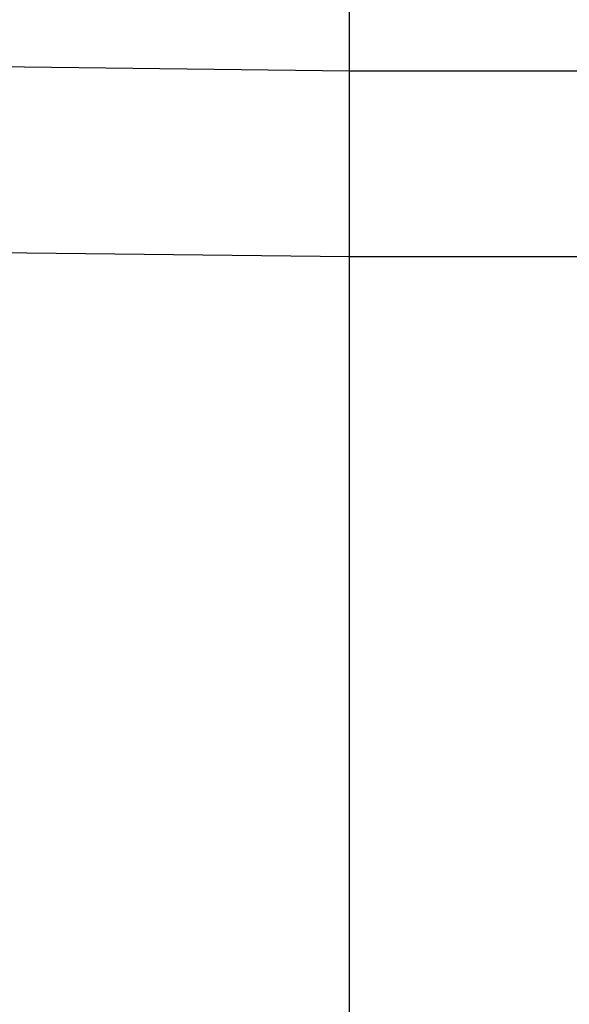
# Model space of a CAD drawing. Extents: x -270 to 272, y -152 to 146.
# Tile 383 of 656: x 229.53 to 230.59, y -30.5 to -28.6. Entities that reach past the tile are written whole.
import ezdxf

# ---------------------------------------------------------------- set-up
doc = ezdxf.new("R2010")
doc.units = 0
doc.layers.get('0').update_dxf_attribs({"linetype": 'CONTINUOUS'})

msp = doc.modelspace()

# ---------------------------------------------------------------- linework, layer by layer
for p, q in [((230.168, -28.6946), (230.168, -27.0546)), ((228.568, -28.6747), (230.168, -28.6946)), ((230.168, -28.6946), (232.718, -28.6946)), ((230.168, -29.0546), (230.168, -28.6946)), ((230.168, -29.0546), (228.568, -29.0362)), ((232.718, -29.0546), (230.168, -29.0546)), ((230.168, -30.6946), (230.168, -29.0546))]:
    msp.add_line(p, q)

doc.saveas('drawing.dxf')
